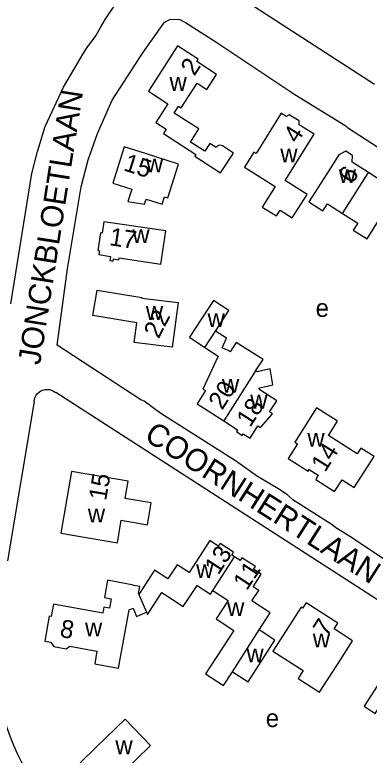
# Model space of a CAD drawing. Extents: x 161141 to 163125, y 381621 to 383200.
# Drawn here: x 161268.8 to 161348.1, y 381910.5 to 382076.1 of the extents above; entities that cross this region are included whole.
import ezdxf

# ---------------------------------------------------------------- set-up
doc = ezdxf.new("R2010")
doc.units = 0
for name, color, linetype in [('BLT_Basislijn', 7, 'Continuous'), ('BLT_Bebouwing', 7, 'Continuous'), ('BLT_Centroide', 7, 'Continuous'), ('BLT_Huisnummer', 7, 'Continuous'), ('BLT_Onderverdeling_panden', 7, 'Continuous'), ('BLT_Straatnaam', 7, 'Continuous')]:
    doc.layers.add(name, color=color, linetype=linetype)

msp = doc.modelspace()

# ---------------------------------------------------------------- linework, layer by layer
at = {"layer": 'BLT_Basislijn'}
for p, q in [((161284.96, 382068.72), (161286.9, 382071.36)), ((161375.67, 381928.67), (161277.92, 381991.57)), ((161273.08, 381989.61), (161267.14, 381953.98))]:
    msp.add_line(p, q, dxfattribs=at)
for points in [[(161379.56, 382120.67), (161360.06, 382133.28), (161358.94, 382133.49), (161358.53, 382133.33), (161347.3, 382118.04), (161338.82, 382108.04), (161327.96, 382097.02), (161323.1, 382092.36), (161319.32, 382089.32), (161318.3, 382088.27), (161313.4, 382084.74), (161313.61, 382083.66), (161349.27, 382060.57)], [(161286.9, 382071.36), (161287.93, 382073.23), (161289.02, 382075.05), (161290.19, 382076.84), (161291.42, 382078.58), (161292.72, 382080.27), (161294.07, 382081.91), (161295.49, 382083.49), (161296.97, 382085.03), (161298.51, 382086.5), (161300.09, 382087.92), (161301.73, 382089.28), (161303.43, 382090.58), (161305.16, 382091.8), (161306.95, 382092.97), (161308.77, 382094.07), (161309.2, 382094.31)], [(161351.81, 381954.01), (161343.95, 381959.3), (161340.64, 381961.32), (161339.8, 381962.04), (161331.01, 381967.61), (161329.83, 381968.73), (161327.67, 381970.17), (161323.1, 381972.85), (161318.19, 381976.3), (161301.45, 381986.9), (161297.75, 381989.64), (161297.01, 381989.96), (161278.21, 382002.18), (161280.52, 382019.24), (161283.59, 382037.57), (161285.18, 382043.66), (161287.25, 382049.51), (161290.55, 382057), (161297.4, 382067.55), (161302.31, 382074.39), (161303.61, 382075.08), (161305.69, 382075), (161306.97, 382074.37), (161314.02, 382069.9), (161331.49, 382058.24), (161342.84, 382051.26), (161343.22, 382050.84), (161357.04, 382041.92)], [(161267.85, 382011.41), (161272.6, 382040.54), (161273.83, 382045.52), (161275.52, 382051.1), (161279.66, 382059.87), (161284.13, 382067.52), (161284.96, 382068.72)], [(161273.08, 381989.61), (161273.16, 381990.09), (161273.32, 381990.55), (161273.55, 381990.97), (161273.85, 381991.35), (161274.21, 381991.68), (161274.61, 381991.94), (161275.06, 381992.13), (161275.53, 381992.25), (161276.01, 381992.29), (161276.49, 381992.25), (161276.96, 381992.12), (161277.41, 381991.93), (161277.81, 381991.66), (161277.92, 381991.57)], [(161264.87, 381926.29), (161265.15, 381924.3), (161265.52, 381922.32), (161265.96, 381920.36), (161266.48, 381918.41), (161267.07, 381916.49), (161267.74, 381914.59), (161268.49, 381912.73), (161269.31, 381910.89), (161270.2, 381909.09), (161271.16, 381907.32), (161272.2, 381905.59), (161273.3, 381903.91), (161274.46, 381902.27), (161275.69, 381900.68), (161276.5, 381899.7)]]:
    msp.add_lwpolyline(points, dxfattribs=at)
at = {"layer": 'BLT_Bebouwing'}
for p, q in [((161313.21, 382012.19), (161307.85, 382003.94)), ((161316.7, 382009.93), (161313.21, 382012.19)), ((161313.7, 382005.31), (161316.7, 382009.93)), ((161307.85, 382003.94), (161311.34, 382001.67)), ((161300.06, 381951.88), (161296.52, 381946.44))]:
    msp.add_line(p, q, dxfattribs=at)
for points in [[(161305.22, 382069.11), (161298.67, 382058.98), (161303.05, 382056.15), (161300.36, 382051.99), (161302.68, 382050.49), (161302.04, 382049.5), (161309.26, 382044.83), (161309.04, 382044.48), (161314.84, 382040.73), (161317.71, 382045.16), (161315.23, 382046.76), (161314.94, 382046.86), (161314.68, 382046.88), (161314.37, 382046.81), (161314.12, 382046.68), (161313.95, 382046.54), (161313.84, 382046.39), (161312.44, 382047.29), (161311.31, 382045.54), (161308.1, 382047.62), (161309.98, 382050.53), (161304.45, 382054.1), (161305.43, 382055.61), (161305.97, 382055.26), (161309.56, 382060.81), (161311.76, 382059.38), (161313.94, 382062.75), (161309.48, 382065.64), (161309.79, 382066.12)], [(161288.72, 382029.8), (161288.34, 382027.26), (161287.96, 382027.31), (161287.36, 382023.35), (161287.69, 382023.3), (161287.55, 382022.43), (161290.15, 382022.04), (161290.01, 382021.11), (161290.8, 382021), (161290.87, 382021.46), (161292.07, 382021.28), (161292.13, 382021.69), (161301.45, 382020.29), (161302.57, 382027.72)], [(161287.2, 382014.49), (161297.23, 382012.85), (161297.22, 382012.73), (161305.3, 382011.72), (161304.02, 382001.77), (161295.49, 382002.79), (161296.08, 382007.21), (161286.26, 382008.8)], [(161341.04, 381985.17), (161336.33, 381988.18), (161331.43, 381980.49), (161332.06, 381980.1), (161329.98, 381976.86), (161334.41, 381974.04), (161334.66, 381974.4), (161336.69, 381973.1), (161336.12, 381972.16), (161340.34, 381969.47), (161342.02, 381972.1), (161344.76, 381970.36), (161349.18, 381977.3), (161346.23, 381979.19), (161345.42, 381977.92), (161339.02, 381982)], [(161281.44, 381973.95), (161279.08, 381960.18), (161291.77, 381958.01), (161292.54, 381963.04), (161298.44, 381962.01), (161299.29, 381966.9), (161293.46, 381967.91), (161294.13, 381971.74)]]:
    msp.add_lwpolyline(points, close=True, dxfattribs=at)
for points in [[(161330.89, 382030.67), (161331.53, 382031.68), (161334.21, 382035.9), (161329.26, 382039.04), (161335.76, 382049.39), (161332.43, 382051.48), (161332.46, 382052.32), (161330.22, 382053.72), (161329.52, 382053.36), (161328.42, 382054.05), (161322.76, 382045.05), (161322.29, 382045.34), (161320.18, 382041.98), (161327.05, 382037.66), (161324.17, 382033.08), (161327.33, 382031.09), (161328.14, 382032.4), (161330.89, 382030.67)], [(161301.76, 382033.71), (161302.29, 382035.39), (161303, 382035.15), (161305.4, 382042.7), (161298.02, 382045.04), (161293.25, 382046.56), (161290.67, 382038.44), (161294.94, 382037.09), (161294.06, 382034.32), (161297.83, 382033.69)], [(161347.94, 382040.77), (161344.29, 382043.09), (161344.35, 382044.63), (161342.88, 382045.57), (161341.28, 382044.74), (161338.6, 382040.52), (161334.62, 382034.25), (161337.75, 382032.26), (161338.74, 382033.83), (161342.15, 382031.66)], [(161342.15, 382031.66), (161345.56, 382029.5), (161344.55, 382027.9), (161347.62, 382025.95), (161351.64, 382032.28), (161354.32, 382036.5), (161354.39, 382038.23), (161352.93, 382039.16), (161351.58, 382038.45), (161347.94, 382040.77)], [(161297.83, 382033.69), (161298.19, 382034.84), (161301.76, 382033.71)], [(161322.68, 381996.47), (161324.35, 381998.97), (161318.33, 382002.81), (161316.98, 382000.69), (161316.55, 382000.96), (161315.15, 382001.61), (161316.12, 382003.73), (161313.7, 382005.31)], [(161311.34, 382001.67), (161314.29, 381999.75), (161310.88, 381992.31), (161311.44, 381992.02), (161309.56, 381989.07), (161315.52, 381985.26)], [(161315.52, 381985.26), (161318.64, 381983.27), (161318.38, 381982.86), (161319.68, 381982.02), (161319.9, 381982.37), (161321.43, 381981.4), (161323.17, 381984.12), (161323.78, 381983.74), (161326.46, 381986.85), (161325.79, 381987.27), (161327.41, 381989.76), (161323.37, 381992.35), (161323.58, 381992.68), (161326.52, 381993.31), (161325.94, 381996.9), (161323.01, 381996.26), (161322.68, 381996.47)], [(161317.94, 381954.85), (161317.33, 381955.24), (161317.74, 381955.88), (161314.71, 381957.85), (161314.32, 381957.24), (161312.41, 381958.48), (161307.76, 381951.36), (161305.12, 381953.09), (161303.05, 381949.92), (161300.06, 381951.88)], [(161323.44, 381938.52), (161325.9, 381942.36), (161321.84, 381945.01), (161323.36, 381947.33), (161322.09, 381948.16), (161323.92, 381950.96), (161322.21, 381952.07), (161322.61, 381952.69), (161319.62, 381954.62), (161319.23, 381954.01), (161317.94, 381954.85)], [(161296.52, 381946.44), (161296.44, 381946.64), (161296.72, 381948.24), (161295.33, 381948.47), (161295.35, 381948.55), (161289.5, 381949.61), (161288.81, 381945.77), (161290.31, 381945.49), (161289.93, 381943.36), (161288.68, 381943.59), (161288.44, 381942.25), (161277.41, 381944.25), (161276.9, 381941.48), (161276.48, 381941.55), (161275.47, 381935.99), (161276.86, 381935.74)], [(161298.21, 381942.48), (161298.43, 381941.96), (161301.64, 381946.88), (161306.45, 381943.73), (161309.55, 381948.47), (161312.59, 381946.49), (161313.13, 381947.32)], [(161313.13, 381947.32), (161316.56, 381945.1), (161313.87, 381940.95), (161317.8, 381938.4), (161311.48, 381928.66), (161315.49, 381926.05), (161317.46, 381929.15)], [(161276.86, 381935.74), (161277.52, 381934.79), (161280.27, 381934.29), (161281.11, 381934.87), (161287.16, 381933.77), (161286.64, 381930.9), (161291.56, 381930.01), (161291.97, 381929.94), (161294.34, 381942.98), (161295.25, 381943.37), (161296.04, 381941.54), (161298.21, 381942.48)], [(161336.95, 381924.57), (161341.68, 381931.84), (161344.4, 381936.04), (161340.27, 381938.72), (161341.09, 381939.98), (161333.98, 381944.59), (161333.19, 381943.38), (161332.89, 381943.58), (161330.17, 381939.39), (161326.53, 381933.79), (161333.31, 381929.4), (161332.17, 381927.64), (161336.95, 381924.57)], [(161317.46, 381929.15), (161321, 381926.89), (161326.95, 381936.24), (161323.44, 381938.52)], [(161359.4, 381928.07), (161358.63, 381928.57), (161359.15, 381929.36), (161354.16, 381932.59), (161351.44, 381928.4), (161346.95, 381921.47), (161349.46, 381919.84), (161350.71, 381921.75), (161353.94, 381919.65)], [(161287.01, 381912.26), (161293.45, 381918.52), (161299.14, 381912.67), (161292.71, 381906.41), (161289.13, 381902.92), (161287.27, 381904.84), (161286.68, 381904.26), (161284.74, 381906.25), (161285.33, 381906.81), (161283.42, 381908.77), (161287.01, 381912.26)]]:
    msp.add_lwpolyline(points, dxfattribs=at)
at = {"layer": 'BLT_Onderverdeling_panden'}
for p, q in [((161342.15, 382031.66), (161347.94, 382040.77)), ((161311.34, 382001.67), (161313.7, 382005.31)), ((161322.68, 381996.47), (161315.52, 381985.26)), ((161313.13, 381947.32), (161317.94, 381954.85)), ((161296.52, 381946.44), (161298.21, 381942.48)), ((161317.46, 381929.15), (161323.44, 381938.52))]:
    msp.add_line(p, q, dxfattribs=at)

# ---------------------------------------------------------------- texts
at = {"layer": 'BLT_Centroide'}
for s, p in [('w', (161303.4, 382059.06)), ('w', (161328.2, 382043.05)), ('w', (161298.12, 382040.84)), ('w', (161341.28, 382038.47)), ('w', (161295.08, 382025.03)), ('e', (161336.11, 382008.51)), ('w', (161298.09, 382007.84)), ('w', (161311.91, 382006.24)), ('w', (161315.14, 381991.56)), ('w', (161321.47, 381988.02)), ('w', (161334.26, 381979.5)), ('w', (161285.11, 381962.53)), ('w', (161309.35, 381950.12)), ('w', (161316.29, 381941.6)), ('w', (161284.47, 381937.09)), ('w', (161335.47, 381934.58)), ('w', (161320.62, 381931.28)), ('e', (161324.95, 381916.78)), ('w', (161291.28, 381910.72))]:
    msp.add_text(s, height=4, dxfattribs=at).set_placement(p)
at = {"layer": 'BLT_Huisnummer'}
for s, rotation, p in [('2', 57.118, (161308.96, 382062.21)), ('4', 57.8475, (161332.02, 382047.12)), ('15', 342.3876, (161292.89, 382041.32)), ('6', 57.5915, (161344.35, 382038.07)), ('17', 351.4469, (161289.79, 382024.56)), ('22', 62.8908, (161300.96, 382003.45)), ('20', 57.363, (161315.19, 381987.52)), ('18', 56.9554, (161321.45, 381983.64)), ('14', 57.9339, (161338.24, 381973.59)), ('15', 80.3049, (161289.19, 381967.28)), ('13', 57.0253, (161314.33, 381950.64)), ('11', 56.6195, (161320.7, 381947.15)), ('8', 349.7243, (161278.67, 381936.99)), ('7', 57.0348, (161338.58, 381936.79))]:
    msp.add_text(s, height=4, rotation=rotation, dxfattribs=at).set_placement(p)
at = {"layer": 'BLT_Straatnaam'}
for s, height, rotation, p in [('JONCKBLOETLAAN', 4.9999, 81.0265, (161274.39, 381997.6)), ('COORNHERTLAAN', 5, 327.4654, (161297.46, 381981.18))]:
    msp.add_text(s, height=height, rotation=rotation, dxfattribs=at).set_placement(p)

doc.saveas('drawing.dxf')
